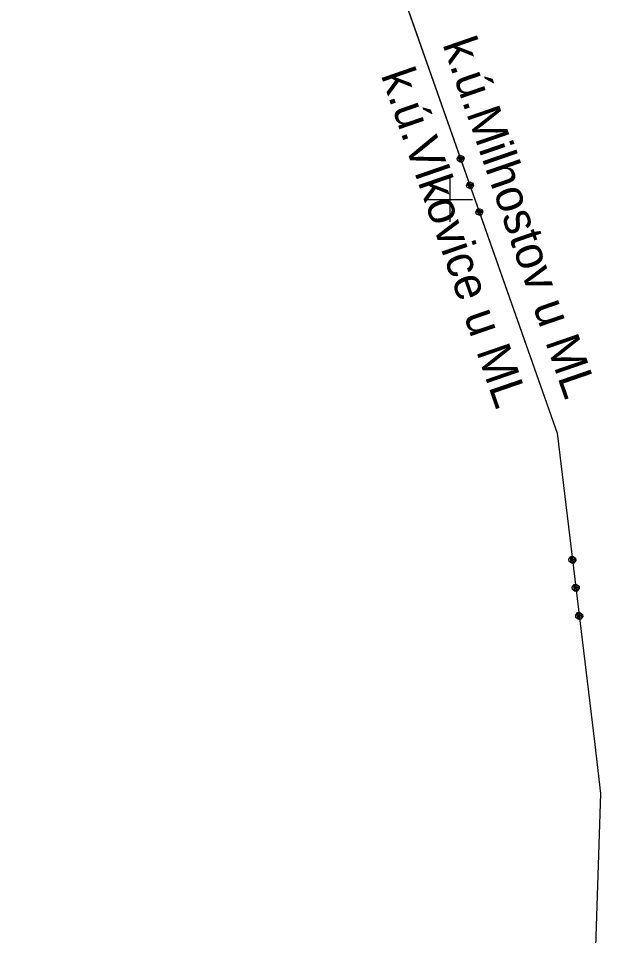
# Model space of a CAD drawing. Extents: x -866402 to -860377, y -1041908 to -1038598.
# Drawn here: x -863638.2 to -863586.7, y -1039865.2 to -1039784 of the extents above; entities that cross this region are included whole.
import ezdxf

# ---------------------------------------------------------------- set-up
doc = ezdxf.new("R2010")
doc.units = 0
for name, color, linetype in [('Vrstva 1', 7, 'Continuous'), ('Vrstva 5', 7, 'Continuous'), ('Vrstva 55', 7, 'Continuous')]:
    doc.layers.add(name, color=color, linetype=linetype)

msp = doc.modelspace()

# ---------------------------------------------------------------- linework, layer by layer
at = {"layer": 'Vrstva 1'}
for p, q in [((-863605.87, -1039777), (-863590.51, -1039820.72)), ((-863605.87, -1039777), (-863590.51, -1039820.72)), ((-863599.368, -1039796.412), (-863599.245, -1039796.157)), ((-863599.368, -1039796.412), (-863599.245, -1039796.157)), ((-863599.245, -1039796.157), (-863599.056, -1039796.09)), ((-863599.245, -1039796.157), (-863599.056, -1039796.09)), ((-863599.023, -1039796.185), (-863599.212, -1039796.251)), ((-863599.023, -1039796.185), (-863599.212, -1039796.251)), ((-863599.056, -1039796.09), (-863598.801, -1039796.213)), ((-863599.056, -1039796.09), (-863598.801, -1039796.213)), ((-863599.301, -1039796.6), (-863599.368, -1039796.412)), ((-863599.301, -1039796.6), (-863599.368, -1039796.412)), ((-863599.046, -1039796.723), (-863599.301, -1039796.6)), ((-863599.046, -1039796.723), (-863599.301, -1039796.6)), ((-863599.273, -1039796.378), (-863598.896, -1039796.246)), ((-863599.273, -1039796.378), (-863598.896, -1039796.246)), ((-863599.212, -1039796.251), (-863599.273, -1039796.378)), ((-863599.212, -1039796.251), (-863599.273, -1039796.378)), ((-863598.863, -1039796.34), (-863599.24, -1039796.473)), ((-863598.863, -1039796.34), (-863599.24, -1039796.473)), ((-863598.829, -1039796.435), (-863599.207, -1039796.567)), ((-863598.829, -1039796.435), (-863599.207, -1039796.567)), ((-863599.207, -1039796.567), (-863599.079, -1039796.628)), ((-863599.207, -1039796.567), (-863599.079, -1039796.628)), ((-863599.079, -1039796.628), (-863598.891, -1039796.562)), ((-863599.079, -1039796.628), (-863598.891, -1039796.562)), ((-863598.858, -1039796.656), (-863599.046, -1039796.723)), ((-863598.858, -1039796.656), (-863599.046, -1039796.723)), ((-863598.896, -1039796.246), (-863598.829, -1039796.435)), ((-863598.896, -1039796.246), (-863598.829, -1039796.435)), ((-863598.735, -1039796.401), (-863598.858, -1039796.656)), ((-863598.735, -1039796.401), (-863598.858, -1039796.656)), ((-863598.801, -1039796.213), (-863598.735, -1039796.401)), ((-863598.801, -1039796.213), (-863598.735, -1039796.401)), ((-863598.539, -1039798.77), (-863598.416, -1039798.515)), ((-863598.539, -1039798.77), (-863598.416, -1039798.515)), ((-863598.444, -1039798.737), (-863598.067, -1039798.605)), ((-863598.444, -1039798.737), (-863598.067, -1039798.605)), ((-863598.383, -1039798.61), (-863598.444, -1039798.737)), ((-863598.383, -1039798.61), (-863598.444, -1039798.737)), ((-863598.416, -1039798.515), (-863598.228, -1039798.449)), ((-863598.416, -1039798.515), (-863598.228, -1039798.449)), ((-863598.195, -1039798.543), (-863598.383, -1039798.61)), ((-863598.195, -1039798.543), (-863598.383, -1039798.61)), ((-863598.228, -1039798.449), (-863597.973, -1039798.571)), ((-863598.228, -1039798.449), (-863597.973, -1039798.571)), ((-863598.067, -1039798.605), (-863598.001, -1039798.793)), ((-863598.067, -1039798.605), (-863598.001, -1039798.793)), ((-863597.973, -1039798.571), (-863597.906, -1039798.76)), ((-863597.973, -1039798.571), (-863597.906, -1039798.76)), ((-863598.473, -1039798.959), (-863598.539, -1039798.77)), ((-863598.473, -1039798.959), (-863598.539, -1039798.77)), ((-863598.218, -1039799.081), (-863598.473, -1039798.959)), ((-863598.218, -1039799.081), (-863598.473, -1039798.959)), ((-863598.034, -1039798.699), (-863598.411, -1039798.831)), ((-863598.034, -1039798.699), (-863598.411, -1039798.831)), ((-863598.001, -1039798.793), (-863598.378, -1039798.926)), ((-863598.001, -1039798.793), (-863598.378, -1039798.926)), ((-863598.378, -1039798.926), (-863598.251, -1039798.987)), ((-863598.378, -1039798.926), (-863598.251, -1039798.987)), ((-863598.251, -1039798.987), (-863598.062, -1039798.921)), ((-863598.251, -1039798.987), (-863598.062, -1039798.921)), ((-863598.029, -1039799.015), (-863598.218, -1039799.081)), ((-863598.029, -1039799.015), (-863598.218, -1039799.081)), ((-863597.906, -1039798.76), (-863598.029, -1039799.015)), ((-863597.906, -1039798.76), (-863598.029, -1039799.015)), ((-863597.71, -1039801.129), (-863597.588, -1039800.874)), ((-863597.71, -1039801.129), (-863597.588, -1039800.874)), ((-863597.616, -1039801.096), (-863597.238, -1039800.963)), ((-863597.616, -1039801.096), (-863597.238, -1039800.963)), ((-863597.555, -1039800.968), (-863597.616, -1039801.096)), ((-863597.555, -1039800.968), (-863597.616, -1039801.096)), ((-863597.588, -1039800.874), (-863597.399, -1039800.808)), ((-863597.588, -1039800.874), (-863597.399, -1039800.808)), ((-863597.205, -1039801.058), (-863597.583, -1039801.19)), ((-863597.205, -1039801.058), (-863597.583, -1039801.19)), ((-863597.366, -1039800.902), (-863597.555, -1039800.968)), ((-863597.366, -1039800.902), (-863597.555, -1039800.968)), ((-863597.399, -1039800.808), (-863597.144, -1039800.93)), ((-863597.399, -1039800.808), (-863597.144, -1039800.93)), ((-863597.238, -1039800.963), (-863597.172, -1039801.152)), ((-863597.238, -1039800.963), (-863597.172, -1039801.152)), ((-863597.144, -1039800.93), (-863597.078, -1039801.119)), ((-863597.144, -1039800.93), (-863597.078, -1039801.119)), ((-863597.644, -1039801.318), (-863597.71, -1039801.129)), ((-863597.644, -1039801.318), (-863597.71, -1039801.129)), ((-863597.389, -1039801.44), (-863597.644, -1039801.318)), ((-863597.389, -1039801.44), (-863597.644, -1039801.318)), ((-863597.172, -1039801.152), (-863597.55, -1039801.284)), ((-863597.172, -1039801.152), (-863597.55, -1039801.284)), ((-863597.55, -1039801.284), (-863597.422, -1039801.346)), ((-863597.55, -1039801.284), (-863597.422, -1039801.346)), ((-863597.422, -1039801.346), (-863597.233, -1039801.279)), ((-863597.422, -1039801.346), (-863597.233, -1039801.279)), ((-863597.2, -1039801.374), (-863597.389, -1039801.44)), ((-863597.2, -1039801.374), (-863597.389, -1039801.44)), ((-863597.078, -1039801.119), (-863597.2, -1039801.374)), ((-863597.078, -1039801.119), (-863597.2, -1039801.374)), ((-863590.51, -1039820.72), (-863587.17, -1039848.3)), ((-863590.51, -1039820.72), (-863587.17, -1039848.3)), ((-863589.462, -1039831.865), (-863589.287, -1039831.643)), ((-863589.462, -1039831.865), (-863589.287, -1039831.643)), ((-863589.438, -1039832.064), (-863589.462, -1039831.865)), ((-863589.438, -1039832.064), (-863589.462, -1039831.865)), ((-863589.275, -1039831.742), (-863589.363, -1039831.853)), ((-863589.275, -1039831.742), (-863589.363, -1039831.853)), ((-863589.363, -1039831.853), (-863588.966, -1039831.805)), ((-863589.363, -1039831.853), (-863588.966, -1039831.805)), ((-863588.954, -1039831.904), (-863589.351, -1039831.952)), ((-863588.954, -1039831.904), (-863589.351, -1039831.952)), ((-863589.287, -1039831.643), (-863589.089, -1039831.619)), ((-863589.287, -1039831.643), (-863589.089, -1039831.619)), ((-863589.077, -1039831.718), (-863589.275, -1039831.742)), ((-863589.077, -1039831.718), (-863589.275, -1039831.742)), ((-863589.089, -1039831.619), (-863588.866, -1039831.793)), ((-863589.089, -1039831.619), (-863588.866, -1039831.793)), ((-863588.966, -1039831.805), (-863588.942, -1039832.004)), ((-863588.966, -1039831.805), (-863588.942, -1039832.004)), ((-863588.866, -1039831.793), (-863588.842, -1039831.992)), ((-863588.866, -1039831.793), (-863588.842, -1039831.992)), ((-863589.215, -1039832.238), (-863589.438, -1039832.064)), ((-863589.215, -1039832.238), (-863589.438, -1039832.064)), ((-863588.942, -1039832.004), (-863589.339, -1039832.052)), ((-863588.942, -1039832.004), (-863589.339, -1039832.052)), ((-863589.339, -1039832.052), (-863589.227, -1039832.139)), ((-863589.339, -1039832.052), (-863589.227, -1039832.139)), ((-863589.227, -1039832.139), (-863589.029, -1039832.115)), ((-863589.227, -1039832.139), (-863589.029, -1039832.115)), ((-863589.017, -1039832.214), (-863589.215, -1039832.238)), ((-863589.017, -1039832.214), (-863589.215, -1039832.238)), ((-863588.842, -1039831.992), (-863589.017, -1039832.214)), ((-863588.842, -1039831.992), (-863589.017, -1039832.214)), ((-863589.161, -1039834.347), (-863588.987, -1039834.124)), ((-863589.161, -1039834.347), (-863588.987, -1039834.124)), ((-863589.137, -1039834.546), (-863589.161, -1039834.347)), ((-863589.137, -1039834.546), (-863589.161, -1039834.347)), ((-863588.975, -1039834.224), (-863589.062, -1039834.335)), ((-863588.975, -1039834.224), (-863589.062, -1039834.335)), ((-863589.062, -1039834.335), (-863588.665, -1039834.287)), ((-863589.062, -1039834.335), (-863588.665, -1039834.287)), ((-863588.653, -1039834.386), (-863589.05, -1039834.434)), ((-863588.653, -1039834.386), (-863589.05, -1039834.434)), ((-863588.987, -1039834.124), (-863588.788, -1039834.1)), ((-863588.987, -1039834.124), (-863588.788, -1039834.1)), ((-863588.776, -1039834.2), (-863588.975, -1039834.224)), ((-863588.776, -1039834.2), (-863588.975, -1039834.224)), ((-863588.788, -1039834.1), (-863588.566, -1039834.275)), ((-863588.788, -1039834.1), (-863588.566, -1039834.275)), ((-863588.665, -1039834.287), (-863588.641, -1039834.485)), ((-863588.665, -1039834.287), (-863588.641, -1039834.485)), ((-863588.566, -1039834.275), (-863588.542, -1039834.473)), ((-863588.566, -1039834.275), (-863588.542, -1039834.473)), ((-863588.915, -1039834.72), (-863589.137, -1039834.546)), ((-863588.915, -1039834.72), (-863589.137, -1039834.546)), ((-863588.641, -1039834.485), (-863589.038, -1039834.534)), ((-863588.641, -1039834.485), (-863589.038, -1039834.534)), ((-863589.038, -1039834.534), (-863588.927, -1039834.621)), ((-863589.038, -1039834.534), (-863588.927, -1039834.621)), ((-863588.927, -1039834.621), (-863588.728, -1039834.597)), ((-863588.927, -1039834.621), (-863588.728, -1039834.597)), ((-863588.716, -1039834.696), (-863588.915, -1039834.72)), ((-863588.716, -1039834.696), (-863588.915, -1039834.72)), ((-863588.542, -1039834.473), (-863588.716, -1039834.696)), ((-863588.542, -1039834.473), (-863588.716, -1039834.696)), ((-863588.861, -1039836.829), (-863588.686, -1039836.606)), ((-863588.861, -1039836.829), (-863588.686, -1039836.606)), ((-863588.674, -1039836.706), (-863588.762, -1039836.817)), ((-863588.674, -1039836.706), (-863588.762, -1039836.817)), ((-863588.762, -1039836.817), (-863588.364, -1039836.769)), ((-863588.762, -1039836.817), (-863588.364, -1039836.769)), ((-863588.686, -1039836.606), (-863588.488, -1039836.582)), ((-863588.686, -1039836.606), (-863588.488, -1039836.582)), ((-863588.476, -1039836.682), (-863588.674, -1039836.706)), ((-863588.476, -1039836.682), (-863588.674, -1039836.706)), ((-863588.488, -1039836.582), (-863588.265, -1039836.757)), ((-863588.488, -1039836.582), (-863588.265, -1039836.757)), ((-863588.364, -1039836.769), (-863588.34, -1039836.967)), ((-863588.364, -1039836.769), (-863588.34, -1039836.967)), ((-863588.265, -1039836.757), (-863588.241, -1039836.955)), ((-863588.265, -1039836.757), (-863588.241, -1039836.955)), ((-863588.837, -1039837.027), (-863588.861, -1039836.829)), ((-863588.837, -1039837.027), (-863588.861, -1039836.829)), ((-863588.614, -1039837.202), (-863588.837, -1039837.027)), ((-863588.614, -1039837.202), (-863588.837, -1039837.027)), ((-863588.352, -1039836.868), (-863588.75, -1039836.916)), ((-863588.352, -1039836.868), (-863588.75, -1039836.916)), ((-863588.34, -1039836.967), (-863588.737, -1039837.015)), ((-863588.34, -1039836.967), (-863588.737, -1039837.015)), ((-863588.737, -1039837.015), (-863588.626, -1039837.103)), ((-863588.737, -1039837.015), (-863588.626, -1039837.103)), ((-863588.626, -1039837.103), (-863588.428, -1039837.079)), ((-863588.626, -1039837.103), (-863588.428, -1039837.079)), ((-863588.416, -1039837.178), (-863588.614, -1039837.202)), ((-863588.416, -1039837.178), (-863588.614, -1039837.202)), ((-863588.241, -1039836.955), (-863588.416, -1039837.178)), ((-863588.241, -1039836.955), (-863588.416, -1039837.178)), ((-863587.17, -1039848.3), (-863586.65, -1039852.64)), ((-863587.17, -1039848.3), (-863586.65, -1039852.64)), ((-863586.65, -1039852.64), (-863587.97, -1039890.98)), ((-863586.65, -1039852.64), (-863587.97, -1039890.98))]:
    msp.add_line(p, q, dxfattribs=at)
at = {"layer": 'Vrstva 5'}
for p, q in [((-863600, -1039798), (-863600, -1039802)), ((-863602, -1039800), (-863598, -1039800))]:
    msp.add_line(p, q, dxfattribs=at)
at = {"layer": 'Vrstva 55'}
msp.add_lwpolyline([(-863638.22, -1039696.75), (-863631.92, -1039704.52), (-863624.298, -1039721.586), (-863616.033, -1039745.621), (-863605.87, -1039777), (-863590.51, -1039820.72)], dxfattribs=at)

# ---------------------------------------------------------------- texts
for s, p in [('k.ú.Milhostov u ML', (-863600.677, -1039786.249)), ('k.ú.Vlkovice u ML', (-863606.134, -1039788.983))]:
    msp.add_text(s, height=3, rotation=289.04888, dxfattribs=at).set_placement(p)

doc.saveas('drawing.dxf')
